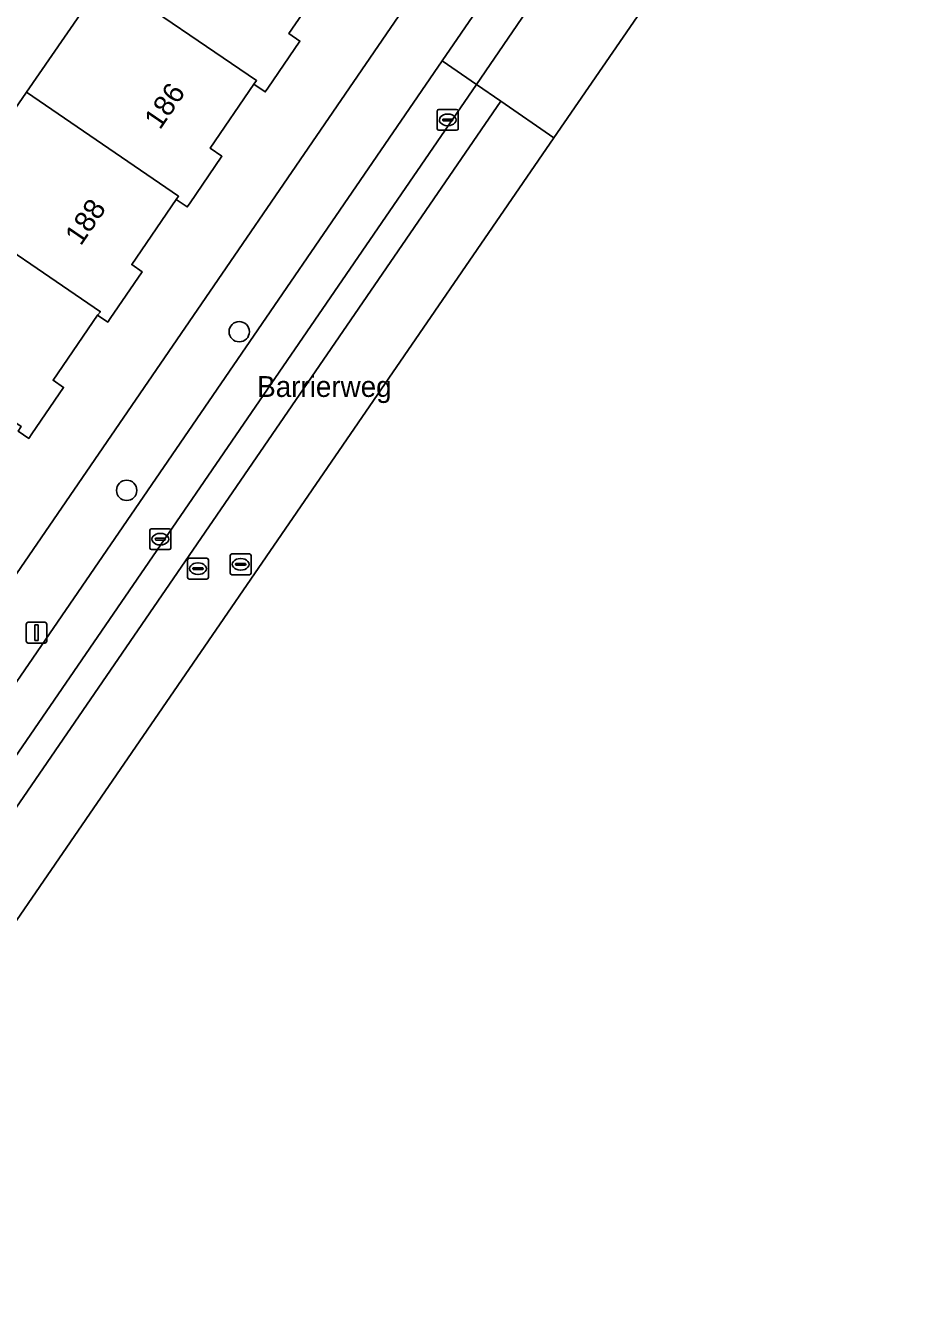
# Model space of a CAD drawing. Extents: x 159664 to 160323, y 385312 to 386115.
# Drawn here: x 160151.7 to 160193.9, y 385480.8 to 385542.9 of the extents above; entities that cross this region are included whole.
import ezdxf

# ---------------------------------------------------------------- set-up
doc = ezdxf.new("R2010")
doc.units = 0
for name, color, linetype in [('IMGEO_Boom', 7, 'Continuous'), ('IMGEO_Erf', 7, 'Continuous'), ('IMGEO_Kolk', 7, 'Continuous'), ('IMGEO_Lichtmast', 7, 'Continuous'), ('IMGEO_Openbare_ruimte_label', 7, 'Continuous'), ('IMGEO_Pand', 7, 'Continuous'), ('IMGEO_Pand_nummerreeks', 7, 'Continuous'), ('IMGEO_Parkeervlak_open', 7, 'Continuous'), ('IMGEO_Rijbaan_lokaal_gesloten', 7, 'Continuous'), ('IMGEO_Rijbaan_lokaal_open', 7, 'Continuous'), ('IMGEO_Rioolput', 7, 'Continuous'), ('IMGEO_Voetpad_open', 7, 'Continuous')]:
    doc.layers.add(name, color=color, linetype=linetype)

msp = doc.modelspace()

# ---------------------------------------------------------------- linework, layer by layer
at = {"layer": 'IMGEO_Boom'}
for centre in [(160162.015, 385528.193), (160156.598, 385520.556)]:
    msp.add_circle(centre, 0.489, dxfattribs=at)
at = {"layer": 'IMGEO_Erf'}
for points in [[(160149.713, 385514.246), (160176.002, 385552.634)], [(160166.492, 385545.605), (160164.406, 385542.545), (160164.935, 385542.183), (160163.385, 385539.909), (160163.264, 385539.732), (160162.723, 385540.101), (160160.623, 385537.02), (160161.177, 385536.642), (160159.619, 385534.355), (160159.511, 385534.197), (160158.984, 385534.557), (160156.846, 385531.421), (160157.342, 385531.082), (160155.807, 385528.832), (160155.687, 385528.656), (160155.195, 385528.991), (160153.059, 385525.858), (160153.564, 385525.514), (160152.04, 385523.28), (160151.889, 385523.058), (160151.378, 385523.406)], [(160147.971, 385534.189), (160151.773, 385539.719), (160155.575, 385545.249)]]:
    msp.add_lwpolyline(points, dxfattribs=at)
at = {"layer": 'IMGEO_Kolk'}
for p, q in [((160171.541, 385537.962), (160171.541, 385538.814)), ((160171.616, 385538.888), (160172.468, 385538.888)), ((160172.029, 385538.668), (160172.054, 385538.668)), ((160172.542, 385538.814), (160172.542, 385537.962)), ((160171.8, 385538.382), (160171.8, 385538.394)), ((160172.238, 385538.345), (160171.84, 385538.345)), ((160171.843, 385538.431), (160172.241, 385538.431)), ((160172.052, 385538.108), (160172.027, 385538.108)), ((160172.284, 385538.394), (160172.284, 385538.382)), ((160172.468, 385537.888), (160171.616, 385537.888)), ((160157.717, 385517.78), (160157.717, 385518.632)), ((160157.792, 385518.706), (160158.644, 385518.706)), ((160157.976, 385518.2), (160157.976, 385518.212)), ((160158.414, 385518.163), (160158.016, 385518.163)), ((160158.019, 385518.249), (160158.417, 385518.249)), ((160158.205, 385518.486), (160158.23, 385518.486)), ((160158.46, 385518.212), (160158.46, 385518.2)), ((160158.718, 385518.632), (160158.718, 385517.78)), ((160158.644, 385517.706), (160157.792, 385517.706)), ((160158.228, 385517.926), (160158.203, 385517.926))]:
    msp.add_line(p, q, dxfattribs=at)
for points in [[(160171.541, 385537.962), (160171.541, 385538.814)], [(160171.616, 385538.888), (160172.468, 385538.888)], [(160172.542, 385538.814), (160172.542, 385537.962)], [(160172.468, 385537.888), (160171.616, 385537.888)], [(160157.717, 385517.78), (160157.717, 385518.632)], [(160157.792, 385518.706), (160158.644, 385518.706)], [(160158.718, 385518.632), (160158.718, 385517.78)], [(160158.644, 385517.706), (160157.792, 385517.706)]]:
    msp.add_lwpolyline(points, dxfattribs=at)
for centre, radius, start, end in [((160171.618, 385538.812), 0.0765, 91.55205, 178.44795), ((160171.618, 385538.812), 0.0765, 91.55205, 178.44795), ((160172.466, 385538.812), 0.0765, 1.55205, 88.44795), ((160172.466, 385538.812), 0.0765, 1.55205, 88.44795), ((160171.84, 385538.391), 0.0403, 85.87752, 175.75265), ((160171.837, 385538.381), 0.0366, 178.93798, 274.71019), ((160172.241, 385538.388), 0.043, 264.86636, 352.45326), ((160172.245, 385538.393), 0.0386, 1.73085, 96.63898), ((160171.618, 385537.964), 0.0765, 181.55205, 268.44795), ((160171.618, 385537.964), 0.0765, 181.55205, 268.44795), ((160172.466, 385537.964), 0.0765, 271.55205, 358.44795), ((160172.466, 385537.964), 0.0765, 271.55205, 358.44795), ((160157.794, 385518.63), 0.0765, 91.55205, 178.44795), ((160157.794, 385518.63), 0.0765, 91.55205, 178.44795), ((160158.016, 385518.209), 0.0403, 85.87752, 175.75265), ((160158.013, 385518.199), 0.0366, 178.93798, 274.71019), ((160158.417, 385518.206), 0.043, 264.86636, 352.45326), ((160158.421, 385518.211), 0.0386, 1.73085, 96.63898), ((160158.642, 385518.63), 0.0765, 1.55205, 88.44795), ((160158.642, 385518.63), 0.0765, 1.55205, 88.44795), ((160157.794, 385517.782), 0.0765, 181.55205, 268.44795), ((160157.794, 385517.782), 0.0765, 181.55205, 268.44795), ((160158.642, 385517.782), 0.0765, 271.55205, 358.44795), ((160158.642, 385517.782), 0.0765, 271.55205, 358.44795)]:
    msp.add_arc(centre, radius, start, end, dxfattribs=at)
for centre, major_axis, ratio, start_param, end_param in [((160172.028, 385538.388), (-0.387, 0.002), 0.722429, 4.712389, 7.853982), ((160172.053, 385538.388), (-0.39, 0.002), 0.717154, 1.570796, 4.712389), ((160158.204, 385518.206), (-0.387, 0.002), 0.722429, 4.712389, 7.853982), ((160158.229, 385518.206), (-0.39, 0.002), 0.717154, 1.570796, 4.712389)]:
    msp.add_ellipse(centre, major_axis=major_axis, ratio=ratio, start_param=start_param, end_param=end_param, dxfattribs=at)
at = {"layer": 'IMGEO_Lichtmast'}
for p, q in [((160151.768, 385513.306), (160151.768, 385514.106)), ((160151.768, 385514.106), (160151.768, 385513.306)), ((160151.868, 385514.206), (160152.658, 385514.206)), ((160152.658, 385514.206), (160151.868, 385514.206)), ((160152.758, 385514.106), (160152.758, 385513.306)), ((160152.758, 385513.306), (160152.758, 385514.106)), ((160152.658, 385513.206), (160151.868, 385513.206)), ((160151.868, 385513.206), (160152.658, 385513.206))]:
    msp.add_line(p, q, dxfattribs=at)
msp.add_lwpolyline([(160152.188, 385514.081), (160152.338, 385514.081), (160152.338, 385513.331), (160152.188, 385513.331), (160152.188, 385514.081)], dxfattribs=at)
for centre, start, end in [((160151.868, 385514.106), 90, 180), ((160151.868, 385514.106), 90, 180), ((160152.658, 385514.106), 0, 90), ((160152.658, 385514.106), 360, 90), ((160151.868, 385513.306), 180, 270), ((160151.868, 385513.306), 180, 270), ((160152.658, 385513.306), 270, 0), ((160152.658, 385513.306), 270, 0)]:
    msp.add_arc(centre, 0.1, start, end, dxfattribs=at)
at = {"layer": 'IMGEO_Pand'}
for points in [[(160159.377, 385550.778), (160155.575, 385545.249), (160162.844, 385540.279), (160162.723, 385540.101), (160163.264, 385539.732), (160163.385, 385539.909), (160164.935, 385542.183), (160164.406, 385542.545), (160166.492, 385545.605), (160166.635, 385545.815)], [(160155.575, 385545.249), (160151.773, 385539.719), (160159.092, 385534.715), (160158.984, 385534.557), (160159.511, 385534.197), (160159.619, 385534.355), (160161.177, 385536.642), (160160.623, 385537.02), (160162.723, 385540.101), (160162.844, 385540.279)], [(160151.773, 385539.719), (160147.971, 385534.189), (160155.339, 385529.152), (160155.195, 385528.991), (160155.687, 385528.656), (160155.807, 385528.832), (160157.342, 385531.082), (160156.846, 385531.421), (160158.984, 385534.557), (160159.092, 385534.715)], [(160147.971, 385534.189), (160144.17, 385528.661), (160151.53, 385523.629), (160151.378, 385523.406), (160151.889, 385523.058), (160152.04, 385523.28), (160153.564, 385525.514), (160153.059, 385525.858), (160155.195, 385528.991), (160155.339, 385529.152)]]:
    msp.add_lwpolyline(points, close=True, dxfattribs=at)
at = {"layer": 'IMGEO_Parkeervlak_open'}
msp.add_lwpolyline([(160171.768, 385541.228), (160173.431, 385540.095), (160179.07, 385548.372), (160177.428, 385549.488)], close=True, dxfattribs=at)
for points in [[(160171.768, 385541.228), (160144.603, 385501.571)], [(160173.431, 385540.095), (160171.768, 385541.228)], [(160146.268, 385500.489), (160173.431, 385540.095)]]:
    msp.add_lwpolyline(points, dxfattribs=at)
at = {"layer": 'IMGEO_Rijbaan_lokaal_gesloten'}
for points in [[(160174.591, 385539.295), (160173.431, 385540.095), (160146.268, 385500.489), (160135.672, 385485.04), (160135.191, 385484.338)], [(160126.386, 385463.557), (160177.149, 385537.53), (160174.591, 385539.295), (160136.26, 385483.38), (160135.072, 385484.188)], [(160135.072, 385484.188), (160136.26, 385483.38), (160174.591, 385539.295)]]:
    msp.add_lwpolyline(points, dxfattribs=at)
at = {"layer": 'IMGEO_Rijbaan_lokaal_open'}
msp.add_lwpolyline([(160177.149, 385537.53), (160182.815, 385545.787), (160180.264, 385547.548), (160179.07, 385548.372), (160173.431, 385540.095), (160174.591, 385539.295)], close=True, dxfattribs=at)
at = {"layer": 'IMGEO_Rioolput'}
for p, q in [((160161.656, 385517.495), (160162.508, 385517.495)), ((160159.529, 385516.361), (160159.529, 385517.213)), ((160159.604, 385517.287), (160160.456, 385517.287)), ((160160.017, 385517.067), (160160.042, 385517.067)), ((160160.53, 385517.213), (160160.53, 385516.361)), ((160161.581, 385516.569), (160161.581, 385517.421)), ((160161.84, 385516.989), (160161.84, 385517.001)), ((160162.278, 385516.952), (160161.88, 385516.952)), ((160161.883, 385517.038), (160162.281, 385517.038)), ((160162.069, 385517.275), (160162.094, 385517.275)), ((160162.324, 385517.001), (160162.324, 385516.989)), ((160162.582, 385517.421), (160162.582, 385516.569)), ((160160.456, 385516.287), (160159.604, 385516.287)), ((160159.788, 385516.781), (160159.788, 385516.793)), ((160160.226, 385516.744), (160159.828, 385516.744)), ((160159.831, 385516.83), (160160.229, 385516.83)), ((160160.04, 385516.507), (160160.015, 385516.507)), ((160160.272, 385516.793), (160160.272, 385516.781)), ((160162.508, 385516.495), (160161.656, 385516.495)), ((160162.092, 385516.715), (160162.067, 385516.715))]:
    msp.add_line(p, q, dxfattribs=at)
for points in [[(160161.656, 385517.495), (160162.508, 385517.495)], [(160159.529, 385516.361), (160159.529, 385517.213)], [(160159.604, 385517.287), (160160.456, 385517.287)], [(160160.53, 385517.213), (160160.53, 385516.361)], [(160161.581, 385516.569), (160161.581, 385517.421)], [(160162.582, 385517.421), (160162.582, 385516.569)], [(160160.456, 385516.287), (160159.604, 385516.287)], [(160162.508, 385516.495), (160161.656, 385516.495)]]:
    msp.add_lwpolyline(points, dxfattribs=at)
for centre, radius, start, end in [((160161.658, 385517.419), 0.0765, 91.55205, 178.44795), ((160161.658, 385517.419), 0.0765, 91.55205, 178.44795), ((160162.506, 385517.419), 0.0765, 1.55205, 88.44795), ((160162.506, 385517.419), 0.0765, 1.55205, 88.44795), ((160159.606, 385517.211), 0.0765, 91.55205, 178.44795), ((160159.606, 385517.211), 0.0765, 91.55205, 178.44795), ((160160.454, 385517.211), 0.0765, 1.55205, 88.44795), ((160160.454, 385517.211), 0.0765, 1.55205, 88.44795), ((160161.88, 385516.998), 0.0403, 85.87752, 175.75265), ((160161.877, 385516.988), 0.0366, 178.93798, 274.71019), ((160162.281, 385516.995), 0.043, 264.86636, 352.45326), ((160162.285, 385517), 0.0386, 1.73085, 96.63898), ((160159.606, 385516.363), 0.0765, 181.55205, 268.44795), ((160159.606, 385516.363), 0.0765, 181.55205, 268.44795), ((160159.828, 385516.79), 0.0403, 85.87752, 175.75265), ((160159.825, 385516.78), 0.0366, 178.93798, 274.71019), ((160160.229, 385516.787), 0.043, 264.86636, 352.45326), ((160160.233, 385516.792), 0.0386, 1.73085, 96.63898), ((160160.454, 385516.363), 0.0765, 271.55205, 358.44795), ((160160.454, 385516.363), 0.0765, 271.55205, 358.44795), ((160161.658, 385516.571), 0.0765, 181.55205, 268.44795), ((160161.658, 385516.571), 0.0765, 181.55205, 268.44795), ((160162.506, 385516.571), 0.0765, 271.55205, 358.44795), ((160162.506, 385516.571), 0.0765, 271.55205, 358.44795)]:
    msp.add_arc(centre, radius, start, end, dxfattribs=at)
for centre, major_axis, ratio, start_param, end_param in [((160160.016, 385516.787), (-0.387, 0.002), 0.722429, 4.712389, 7.853982), ((160160.041, 385516.787), (-0.39, 0.002), 0.717154, 1.570796, 4.712389), ((160162.068, 385516.995), (-0.387, 0.002), 0.722429, 4.712389, 7.853982), ((160162.093, 385516.995), (-0.39, 0.002), 0.717154, 1.570796, 4.712389)]:
    msp.add_ellipse(centre, major_axis=major_axis, ratio=ratio, start_param=start_param, end_param=end_param, dxfattribs=at)
at = {"layer": 'IMGEO_Voetpad_open'}
for points in [[(160245.33, 385653.937), (160242.855, 385650.375), (160232.683, 385635.499), (160232.175, 385634.756), (160232.101, 385634.648), (160228.781, 385629.782), (160204.804, 385594.737), (160202.573, 385591.477), (160178.275, 385555.964), (160177.701, 385555.126), (160176.002, 385552.634), (160149.713, 385514.246), (160148.995, 385513.197), (160142.133, 385503.177), (160129.756, 385485.105), (160128.186, 385482.814)], [(160171.768, 385541.228), (160177.428, 385549.488), (160176.546, 385550.067), (160183.342, 385559.985), (160184.214, 385559.396), (160203.917, 385588.151), (160203.06, 385588.748), (160207.226, 385594.829), (160208.094, 385594.237), (160210.8, 385598.206)], [(160135.623, 385488.461), (160144.603, 385501.571), (160171.768, 385541.228)]]:
    msp.add_lwpolyline(points, dxfattribs=at)

# ---------------------------------------------------------------- texts
at = {"layer": 'IMGEO_Openbare_ruimte_label'}
msp.add_text('Barrierweg', height=1, dxfattribs=at).set_placement((160162.877, 385525.053))
at = {"layer": 'IMGEO_Pand_nummerreeks'}
for s, p in [('186', (160158.199, 385537.873)), ('188', (160154.39, 385532.289))]:
    msp.add_text(s, height=1, rotation=55.70296, dxfattribs=at).set_placement(p)

doc.saveas('drawing.dxf')
